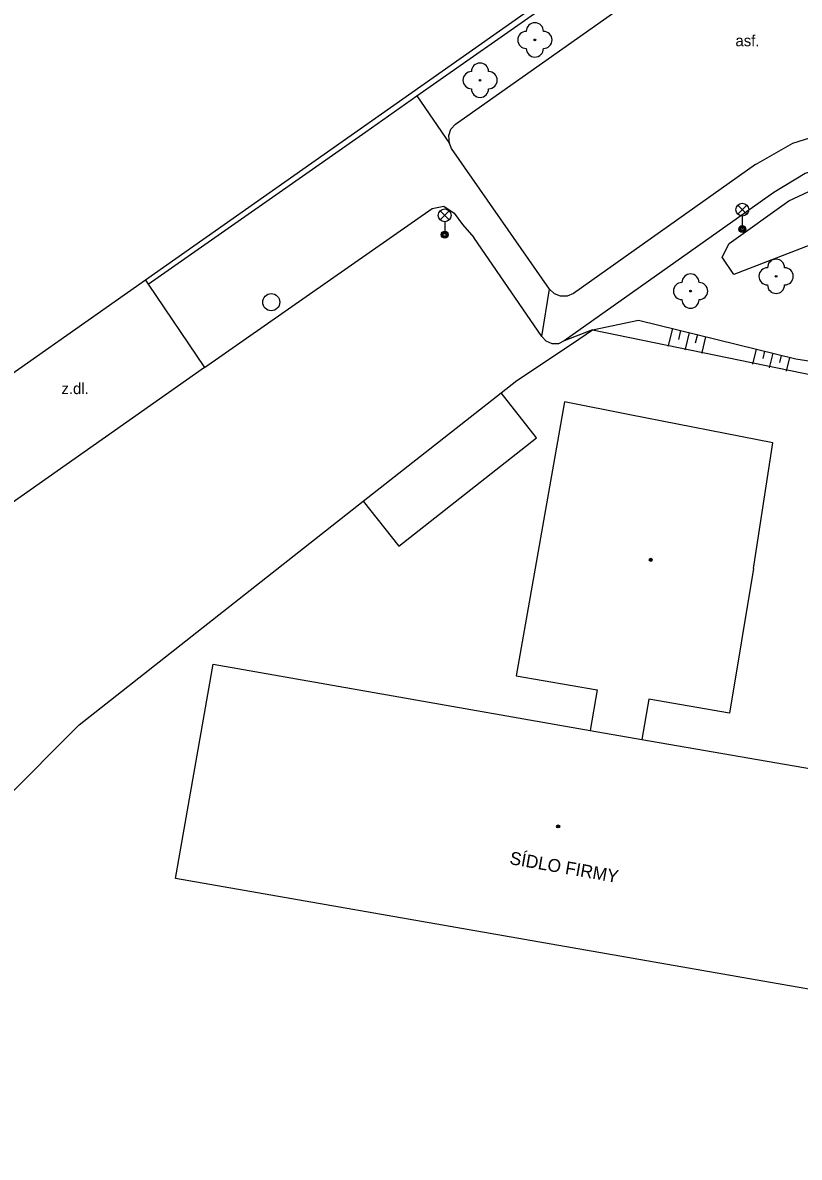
# Model space of a CAD drawing. Extents: x -596229 to -595156, y -1161237 to -1159376.
# Drawn here: x -595951.6 to -595906.3, y -1160182 to -1160115.8 of the extents above; entities that cross this region are included whole.
import ezdxf

# ---------------------------------------------------------------- set-up
doc = ezdxf.new("R2010")
doc.units = 0
for name, color, linetype in [('Level 22', 7, 'Continuous'), ('Level 27', 7, 'Continuous'), ('Level 33', 7, 'Continuous'), ('Level 39', 7, 'Continuous'), ('Specificka linie pasportu komunikaci', 7, 'Continuous'), ('TM - budovy zdene_ betonove - VP', 7, 'Continuous'), ('TM - chodniky - VP', 7, 'Continuous'), ('TM - horni hrana svahu', 7, 'Continuous'), ('TM - hranice souvisleho porostu (skupiny stromu_ kere)', 7, 'Continuous'), ('TM - komunikace - VP', 7, 'Continuous'), ('TM - letecke snimky - pomocna linie', 7, 'Continuous'), ('TM - plot drateny_ kovovy - VP', 7, 'Continuous'), ('TM - popis objektu', 7, 'Continuous'), ('TM - popis povrchu', 7, 'Continuous'), ('TM - rozhrani ploch obecne - VP', 7, 'Continuous'), ('TM - srafovani', 7, 'Continuous')]:
    doc.layers.add(name, color=color, linetype=linetype)

msp = doc.modelspace()

# ---------------------------------------------------------------- linework, layer by layer
at = {"layer": 'Level 22'}
for centre in [(-595921.7, -1160116.83), (-595924.9, -1160119.18), (-595907.63, -1160130.62), (-595912.62, -1160131.48)]:
    msp.add_circle(centre, 0.05, dxfattribs=at)
for centre, start, end in [((-595921.7, -1160116.33), 0, 180), ((-595922.2, -1160116.83), 90, 270), ((-595921.2, -1160116.83), 270, 90), ((-595921.7, -1160117.33), 180, 0), ((-595924.9, -1160118.68), 0, 180), ((-595925.4, -1160119.18), 90, 270), ((-595924.4, -1160119.18), 270, 90), ((-595924.9, -1160119.68), 180, 0), ((-595907.63, -1160130.12), 0, 180), ((-595908.13, -1160130.62), 90, 270), ((-595907.13, -1160130.62), 270, 90), ((-595913.12, -1160131.48), 90, 270), ((-595912.62, -1160130.98), 0, 180), ((-595912.12, -1160131.48), 270, 90), ((-595907.63, -1160131.12), 180, 0), ((-595912.62, -1160131.98), 180, 0)]:
    msp.add_arc(centre, 0.5, start, end, dxfattribs=at)
at = {"layer": 'Level 27'}
msp.add_circle((-595937.08, -1160132.13), 0.5, dxfattribs=at)
at = {"layer": 'Level 33'}
for p, q in [((-595927.225, -1160127.33), (-595926.695, -1160126.8)), ((-595927.225, -1160126.8), (-595926.695, -1160127.33)), ((-595909.865, -1160127), (-595909.335, -1160126.47)), ((-595909.865, -1160126.47), (-595909.335, -1160127)), ((-595926.96, -1160127.44), (-595926.96, -1160128.19)), ((-595909.6, -1160127.11), (-595909.6, -1160127.86))]:
    msp.add_line(p, q, dxfattribs=at)
for centre, radius in [((-595909.6, -1160126.735), 0.375), ((-595926.96, -1160127.065), 0.375), ((-595909.6, -1160127.86), 0.2), ((-595909.6, -1160127.86), 0.145), ((-595926.96, -1160128.19), 0.2), ((-595926.96, -1160128.19), 0.145), ((-595926.96, -1160128.19), 0.0876), ((-595909.6, -1160127.86), 0.0876)]:
    msp.add_circle(centre, radius, dxfattribs=at)
at = {"layer": 'Level 39'}
for centre, radius in [((-595914.94, -1160147.16), 0.09), ((-595914.94, -1160147.16), 0.0398), ((-595920.34, -1160162.71), 0.09), ((-595920.34, -1160162.71), 0.0398)]:
    msp.add_circle(centre, radius, dxfattribs=at)
at = {"layer": 'Specificka linie pasportu komunikaci'}
for points in [[(-595928.58, -1160120.1), (-595926.69, -1160122.87)], [(-595921.29, -1160134.13), (-595920.84, -1160131.36)], [(-595918.34, -1160133.75), (-595920, -1160134.38)]]:
    msp.add_lwpolyline(points, dxfattribs=at)
at = {"layer": 'TM - budovy zdene_ betonove - VP'}
for points in [[(-595911.57, -1160107.72), (-595944.42, -1160130.84)], [(-595944.42, -1160130.84), (-595955.38, -1160138.55)], [(-595919.98, -1160137.94), (-595922.79, -1160153.92)], [(-595916.17, -1160138.69), (-595919.98, -1160137.94)], [(-595907.82, -1160140.33), (-595916.17, -1160138.69)], [(-595908.94, -1160147.66), (-595907.82, -1160140.33)], [(-595908.94, -1160147.66), (-595910.34, -1160156.11)], [(-595942.66, -1160165.74), (-595940.47, -1160153.25)], [(-595940.47, -1160153.25), (-595918.48, -1160157.11)], [(-595922.79, -1160153.92), (-595918.06, -1160154.75)], [(-595918.06, -1160154.75), (-595918.48, -1160157.11)], [(-595915.05, -1160155.28), (-595915.46, -1160157.64)], [(-595910.34, -1160156.11), (-595915.05, -1160155.28)], [(-595918.48, -1160157.11), (-595915.46, -1160157.64)], [(-595915.46, -1160157.64), (-595898.25, -1160160.62)], [(-595900.39, -1160173.14), (-595942.66, -1160165.74)]]:
    msp.add_lwpolyline(points, dxfattribs=at)
at = {"layer": 'TM - chodniky - VP'}
for points in [[(-595890.71, -1160135.85), (-595890.3, -1160133.47), (-595890.41, -1160131.14), (-595890.89, -1160129.7), (-595891.73, -1160128.42), (-595892.85, -1160127.39), (-595894.46, -1160126.35), (-595896.14, -1160125.44), (-595897.89, -1160124.67), (-595899.7, -1160124.03), (-595901.81, -1160123.76), (-595903.92, -1160123.96), (-595905.94, -1160124.63), (-595907.76, -1160125.73), (-595920, -1160134.38)], [(-595940.97, -1160135.93), (-595927.69, -1160126.67), (-595927.01, -1160126.53), (-595926.41, -1160126.93), (-595925.92, -1160127.6), (-595925.27, -1160128.36)], [(-595921.29, -1160134.13), (-595925.27, -1160128.36)], [(-595944.42, -1160130.84), (-595944.26, -1160131.08)], [(-595944.26, -1160131.08), (-595940.97, -1160135.93)], [(-595920, -1160134.38), (-595920.33, -1160134.55), (-595920.7, -1160134.56), (-595921.05, -1160134.41), (-595921.29, -1160134.13)], [(-595940.97, -1160135.93), (-595999.72, -1160177.25), (-596006.64, -1160182.01)]]:
    msp.add_lwpolyline(points, dxfattribs=at)
at = {"layer": 'TM - horni hrana svahu'}
msp.add_lwpolyline([(-595918.34, -1160133.75), (-595915.65, -1160133.18), (-595906.47, -1160135.44), (-595899.01, -1160136.6), (-595893.75, -1160137.53), (-595891.74, -1160139.21)], dxfattribs=at)
at = {"layer": 'TM - hranice souvisleho porostu (skupiny stromu_ kere)'}
msp.add_lwpolyline([(-595893.75, -1160128.41), (-595893.66, -1160130.13), (-595895.37, -1160130.25), (-595896.59, -1160129.51), (-595899.68, -1160127.95), (-595902.84, -1160127.72), (-595910.09, -1160130.51), (-595910.78, -1160129.5), (-595910.37, -1160128.7), (-595906.88, -1160126.22), (-595904.84, -1160125.26), (-595903.04, -1160124.76), (-595899.67, -1160125.1), (-595896.82, -1160126.2), (-595893.75, -1160128.41)], dxfattribs=at)
at = {"layer": 'TM - komunikace - VP'}
for points in [[(-595926.34, -1160121.75), (-595911.43, -1160111.23)], [(-595926.69, -1160122.87), (-595926.73, -1160122.41), (-595926.6, -1160122.04), (-595926.34, -1160121.75)], [(-595908.84, -1160124.1), (-595906.65, -1160122.85), (-595904.25, -1160122.09), (-595901.75, -1160121.87), (-595899.25, -1160122.13), (-595896.85, -1160122.85), (-595894.62, -1160124), (-595893.04, -1160124.9), (-595891.52, -1160125.92), (-595890.65, -1160126.74), (-595889.86, -1160127.63), (-595889.33, -1160128.48)], [(-595920.84, -1160131.36), (-595926.56, -1160123.16), (-595926.69, -1160122.87)], [(-595908.84, -1160124.1), (-595919.45, -1160131.62)], [(-595919.45, -1160131.62), (-595919.81, -1160131.78), (-595920.2, -1160131.78), (-595920.56, -1160131.64), (-595920.84, -1160131.36)]]:
    msp.add_lwpolyline(points, dxfattribs=at)
at = {"layer": 'TM - letecke snimky - pomocna linie'}
msp.add_lwpolyline([(-595931.71, -1160143.74), (-595929.64, -1160146.37), (-595921.6, -1160140.04), (-595923.67, -1160137.41)], dxfattribs=at)
at = {"layer": 'TM - plot drateny_ kovovy - VP'}
for points in [[(-595922.76, -1160136.69), (-595919.51, -1160134.54), (-595918.34, -1160133.75)], [(-595918.34, -1160133.75), (-595891.74, -1160139.21)], [(-595923.67, -1160137.41), (-595922.76, -1160136.69)], [(-595931.71, -1160143.74), (-595923.67, -1160137.41)], [(-595948.28, -1160156.79), (-595931.71, -1160143.74)], [(-595966.1, -1160174.65), (-595948.28, -1160156.79)]]:
    msp.add_lwpolyline(points, dxfattribs=at)
at = {"layer": 'TM - rozhrani ploch obecne - VP'}
for points in [[(-595928.58, -1160120.1), (-595912.92, -1160109.11)], [(-595944.26, -1160131.08), (-595931.57, -1160122.2), (-595928.58, -1160120.1)]]:
    msp.add_lwpolyline(points, dxfattribs=at)
at = {"layer": 'TM - srafovani'}
for points in [[(-595913.68, -1160133.66), (-595913.92, -1160134.66), (-595913.94, -1160134.72)], [(-595913.2, -1160133.78), (-595913.32, -1160134.3)], [(-595912.71, -1160133.9), (-595912.94, -1160134.86), (-595912.96, -1160134.92)], [(-595912.22, -1160134.02), (-595912.35, -1160134.52)], [(-595911.74, -1160134.14), (-595911.96, -1160135.06), (-595911.98, -1160135.13)], [(-595908.79, -1160134.87), (-595909.01, -1160135.75)], [(-595908.3, -1160134.99), (-595908.41, -1160135.42)], [(-595907.82, -1160135.11), (-595908.03, -1160135.95)], [(-595907.33, -1160135.23), (-595907.43, -1160135.64)], [(-595906.85, -1160135.35), (-595907.03, -1160136.07), (-595907.05, -1160136.16)]]:
    msp.add_lwpolyline(points, dxfattribs=at)

# ---------------------------------------------------------------- texts
at = {"layer": 'TM - popis objektu'}
msp.add_text('SÍDLO FIRMY', height=0.75, rotation=350, dxfattribs=at).set_placement((-595923.21, -1160164.9))
at = {"layer": 'TM - popis povrchu'}
for s, p in [('asf.', (-595910, -1160117.2)), ('z.dl.', (-595949.32, -1160137.49))]:
    msp.add_text(s, height=0.65, dxfattribs=at).set_placement(p)

doc.saveas('drawing.dxf')
